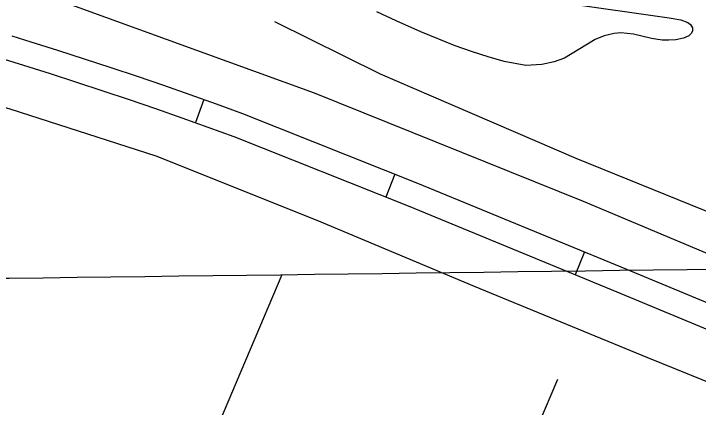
# Model space of a CAD drawing. Extents: x 3734862 to 3772949, y 391520 to 417239.
# Drawn here: x 3748755 to 3749591, y 402880 to 403360 of the extents above; entities that cross this region are included whole.
import ezdxf

# ---------------------------------------------------------------- set-up
doc = ezdxf.new("R2010")
doc.units = 0
for name, color, linetype in [('V-GRID-MAJR', 7, 'Continuous'), ('V-ROAD-CNTR', 7, 'Continuous'), ('V-SITE-VEGE', 7, 'Continuous'), ('V-TOPO-SHOR', 7, 'Continuous')]:
    doc.layers.add(name, color=color, linetype=linetype)

msp = doc.modelspace()

# ---------------------------------------------------------------- linework, layer by layer
at = {"layer": 'V-GRID-MAJR'}
msp.add_spline([(3738984.82, 402913.16), (3741632.95, 402946.57), (3746929.21, 403013.98), (3752225.46, 403082.16), (3757521.7, 403151.11), (3762817.93, 403220.83), (3768114.15, 403291.31), (3770762.25, 403326.85)], degree=3, dxfattribs=at)
at = {"layer": 'V-ROAD-CNTR'}
for p, q in [((3748987.07, 403255.54), (3748976.94, 403227.3)), ((3749220.35, 403164.26), (3749209.25, 403136.39)), ((3749451.8, 403069.28), (3749440.37, 403041.54))]:
    msp.add_line(p, q, dxfattribs=at)
for points in [[(3740558.81, 404822.19), (3741037.4, 404612.25), (3741706.35, 404324.43), (3741944.9, 404223.22), (3742133.51, 404151.26), (3742385.81, 404078.12), (3742748.14, 404030.87), (3743119.21, 404000.47), (3743219.94, 403989.9), (3743882.62, 403933.75), (3744432.74, 403887.99), (3745126.11, 403833.47), (3745501.26, 403799.35), (3746166.18, 403745.28), (3747137.08, 403655.9), (3747673.54, 403590.99), (3747983.83, 403548.42), (3748395.56, 403483.43), (3748723.03, 403408.73), (3749121.86, 403263.6), (3749450.48, 403131.36), (3749678.75, 403035.22)], [(3748752.72, 403333.42), (3748776.28, 403325.87), (3748808.72, 403315.73), (3748841.19, 403305.34), (3748873.59, 403294.73), (3748905.92, 403283.89), (3748938.17, 403272.83), (3748970.34, 403261.54), (3749002.43, 403250.02), (3749034.59, 403238.24), (3749247.96, 403153.27), (3749503.07, 403048.15), (3749752.93, 402944.51), (3749891.43, 402887.14)], [(3748743.68, 403304.82), (3748767.22, 403297.27), (3748799.68, 403287.13), (3748831.95, 403276.8), (3748864.15, 403266.25), (3748896.28, 403255.48), (3748928.34, 403244.48), (3748960.31, 403233.26), (3748992.21, 403221.82), (3749023.88, 403210.21), (3749236.7, 403125.46), (3749491.6, 403020.43), (3749741.44, 402916.8), (3749893.49, 402853.82), (3749972.72, 402821), (3750300.84, 402686.56), (3750617.06, 402556.27)]]:
    msp.add_lwpolyline(points, dxfattribs=at)
at = {"layer": 'V-SITE-VEGE'}
msp.add_lwpolyline([(3749426.8, 403373.54), (3749555.33, 403355.22), (3749569.62, 403352.8), (3749578.16, 403349.5), (3749581.28, 403347.25), (3749583.67, 403343.06), (3749583.74, 403339.21), (3749582.64, 403336.5), (3749579.23, 403333.35), (3749572.75, 403330.53), (3749563.55, 403328.43), (3749554.7, 403327.88), (3749546.62, 403328.11), (3749533.87, 403330.17), (3749511.84, 403335.14), (3749496.41, 403336.77), (3749487.95, 403336.22), (3749476.08, 403333.3), (3749465, 403328.85), (3749453.58, 403321.7), (3749427.71, 403305.81), (3749415.1, 403301.33), (3749399.75, 403298.34), (3749380.15, 403297.2), (3749353.88, 403302.08), (3749334.52, 403307.49), (3749315.16, 403313.66), (3749294.23, 403320.96), (3749252.33, 403338.25), (3749222.05, 403351.52), (3749198.36, 403362.62)], dxfattribs=at)
at = {"layer": 'V-TOPO-SHOR'}
for p, q in [((3748467.86, 401591.13), (3749082.94, 403041.79)), ((3748804.41, 401463.47), (3749419.49, 402914.13))]:
    msp.add_line(p, q, dxfattribs=at)
for points in [[(3749073.38, 403350.94), (3749202.67, 403286.69), (3749264.77, 403260.17), (3749441.51, 403184), (3749613.25, 403114.41), (3749794.89, 403036.79), (3750025.36, 402942.67), (3750131.08, 402902.86)], [(3750798.67, 402420.96), (3750535.02, 402527.85), (3750340.39, 402606.84), (3750141.8, 402691.13), (3749928.19, 402776.67), (3749730.42, 402858.67), (3749529.2, 402940.21), (3749317.48, 403026.94), (3749125.5, 403107.9), (3748928.95, 403186.46), (3748750.89, 403243.83), (3748588.8, 403290.73)]]:
    msp.add_lwpolyline(points, dxfattribs=at)

doc.saveas('drawing.dxf')
